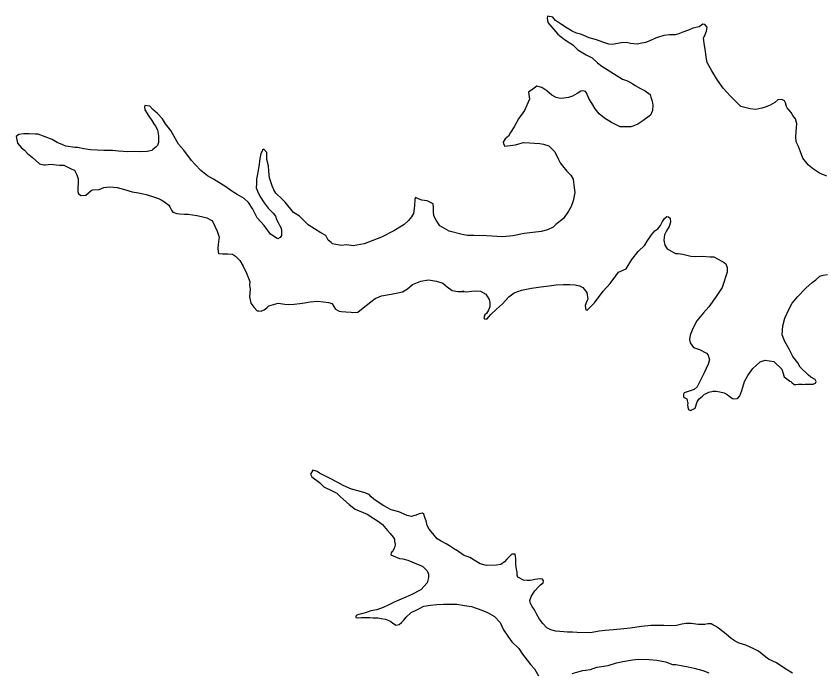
# Model space of a CAD drawing. Extents: x 31699 to 244310, y -8841 to 11474.
# Drawn here: x 147106.1 to 147381.4, y 1702.5 to 1926.1 of the extents above; entities that cross this region are included whole.
import ezdxf

# ---------------------------------------------------------------- set-up
doc = ezdxf.new("R2010")
doc.units = 0
doc.layers.add('R_Draft', color=7, linetype='Continuous')

msp = doc.modelspace()

# ---------------------------------------------------------------- linework, layer by layer
at = {"layer": 'R_Draft'}
for points in [[(147289.93, 1924.6), (147289.1, 1925.77), (147287.29, 1926.12), (147287.18, 1925.38), (147287.36, 1923.92), (147290.05, 1920.73), (147290.74, 1920.01), (147293.05, 1918.21), (147295.84, 1916.29), (147297.63, 1914.61), (147300.47, 1912.96), (147302.5, 1911.88), (147304.28, 1910.2), (147305.78, 1909.11), (147307.62, 1907.89), (147308.84, 1907.13), (147310.67, 1905.98), (147312.78, 1904.64), (147314.46, 1904.02), (147316.36, 1903.01), (147317.17, 1902.5), (147318.93, 1901.42), (147320.56, 1900.66), (147322.19, 1899.38), (147322.42, 1898.51), (147322.93, 1897.13), (147323.16, 1895.8), (147323.02, 1893.93), (147322.34, 1892.3), (147319.73, 1890.42), (147318.03, 1889.31), (147316.38, 1888.66), (147315.66, 1888.37), (147312.06, 1888.4), (147309.09, 1889.84), (147306.65, 1891.31), (147304.87, 1892.79), (147303.55, 1894.49), (147302.36, 1896.45), (147301.38, 1898.09), (147300.52, 1900.01), (147300.18, 1900.46), (147299.3, 1900.7), (147298.64, 1900.55), (147297.4, 1899.78), (147295.76, 1898.86), (147294.38, 1898.36), (147292.85, 1898.18), (147291.59, 1898.07), (147290.18, 1898.43), (147288.76, 1899.12), (147287.05, 1900.68), (147285.35, 1901.83), (147283.61, 1902.24), (147282.3, 1901.2), (147280.8, 1900.16), (147281.07, 1897.83), (147279.39, 1893.97), (147277.34, 1891.11), (147275.89, 1888.4), (147274.62, 1886.42), (147273.99, 1885.2), (147272.82, 1884.23), (147272.18, 1883.15), (147272.27, 1882.61), (147272.69, 1881.83), (147276.34, 1882.2), (147277.46, 1882.63), (147279.05, 1883.01), (147281.25, 1882.95), (147282.85, 1882.86), (147284.65, 1882.65), (147285.86, 1882.48), (147287.67, 1881.93), (147288.5, 1881.09), (147289.73, 1879.86), (147290.94, 1877.29), (147291.58, 1876.11), (147292.41, 1875.06), (147293.79, 1873.24), (147295.16, 1871.94), (147295.94, 1870.49), (147296.29, 1867.63), (147296.54, 1866.04), (147296.19, 1864.23), (147295.96, 1863.15), (147295.28, 1861.2), (147294.4, 1859.57), (147292.68, 1857.11), (147290.14, 1855.03), (147289.16, 1854.21), (147287.19, 1853.28), (147285.08, 1852.68), (147282.29, 1852.4), (147279.31, 1851.98), (147275.46, 1851.26), (147271.88, 1850.89), (147266.41, 1851.2), (147262.14, 1851.34), (147259.94, 1851.34), (147258.13, 1851.62)], [(147382.5, 1871.58), (147379.94, 1872.57), (147377.9, 1873.91), (147376.2, 1875.33), (147374.33, 1877.68), (147373.46, 1879.86), (147372.81, 1881.71), (147372.03, 1883.29), (147371.85, 1884.95), (147372.06, 1886.83), (147372.25, 1889.37), (147371.8, 1891.16), (147370.9, 1892.27), (147370.33, 1893.32), (147368.89, 1894.88), (147368.68, 1895.27), (147368.37, 1896.53), (147368.02, 1897.26), (147367.14, 1897.7), (147365.81, 1897.53), (147364.7, 1896.69), (147363.13, 1895.78), (147361.49, 1895.06), (147360.3, 1894.76), (147358.31, 1894.3), (147356.38, 1894.51), (147353.09, 1895.35), (147349.65, 1898.85), (147347.11, 1901.58), (147345.23, 1904.26), (147343.27, 1907.48), (147341.65, 1910.37), (147341.33, 1912.16), (147341.07, 1914.15), (147340.74, 1916.15), (147340.4, 1918.61), (147340.97, 1919.89), (147341.4, 1920.97), (147341.63, 1922.31), (147340.86, 1923.29), (147340.2, 1923.34), (147338.89, 1922.5), (147336.77, 1921.97), (147335.26, 1921.33), (147333.09, 1920.53), (147332.03, 1920.1), (147330.78, 1919.79), (147328.78, 1919.73), (147326.92, 1919.54), (147324.74, 1918.81), (147324.02, 1918.59), (147322.11, 1917.73), (147320.66, 1917.16), (147318.88, 1916.77), (147317.88, 1916.54), (147315.55, 1916.74), (147314.2, 1917.17), (147312.34, 1917.04), (147309.43, 1916.42), (147308.16, 1916.59), (147306.07, 1917.26), (147303.98, 1918.07), (147301.5, 1918.73), (147300.69, 1919.04), (147299.41, 1919.6), (147298.46, 1919.97), (147297.12, 1920.33), (147295.64, 1921.02), (147293.94, 1922.04), (147291.97, 1923.25), (147289.93, 1924.6)], [(147258.13, 1851.62), (147253.77, 1852.76), (147252.96, 1853.27), (147250.58, 1854.6), (147249.26, 1856.5), (147248.48, 1858.08), (147248.37, 1859.48), (147248.4, 1860.88), (147248.23, 1862.14), (147246.2, 1863.09), (147244.4, 1863.37), (147243.45, 1863.67), (147242.3, 1864.31), (147241.99, 1863.76), (147241.92, 1861.49), (147241.6, 1858.81), (147240.9, 1857.72), (147239.87, 1856.49), (147238.38, 1855.04), (147235.11, 1853.08), (147230.65, 1850.74), (147224.79, 1848.43), (147221.01, 1847.85), (147218.87, 1848.19), (147216.95, 1847.87), (147213.93, 1848.51), (147213.45, 1848.97), (147212.49, 1849.74), (147211.65, 1851.38), (147210.02, 1852.27), (147205.68, 1855.01), (147202.73, 1857.93), (147200.69, 1859.21), (147197.85, 1862.73), (147196.82, 1863.76), (147194.7, 1865.77), (147193.93, 1866.88), (147193.42, 1868.27), (147192.48, 1870.98), (147192.21, 1873.18), (147192.09, 1875.04), (147191.56, 1877.23), (147191.59, 1878.5), (147191.62, 1879.63), (147190.59, 1880.74), (147190.13, 1880.39), (147189.5, 1879.17), (147189.22, 1877.63), (147188.94, 1875.62), (147188.67, 1873.47), (147188.26, 1871.72), (147188.09, 1870.65), (147188.01, 1869.05), (147187.98, 1867.58), (147188.42, 1866.45), (147189.2, 1864.74), (147190.67, 1862.45), (147191.99, 1860.62), (147193.7, 1858.93), (147194.53, 1857.89), (147194.9, 1856.76), (147195.4, 1855.71), (147195.89, 1854.86), (147196.31, 1854.07), (147196.54, 1853.27), (147196.57, 1852.07), (147196.6, 1851.27), (147196.08, 1850.59), (147195.36, 1850.17), (147195.09, 1850.29), (147192.78, 1851.83), (147190.7, 1854.7), (147188.29, 1857.37), (147186.8, 1860.26), (147185.33, 1862.56), (147183.9, 1863.92), (147181.46, 1865.31), (147179.28, 1866.65), (147177.58, 1867.87), (147173.38, 1870.48), (147171.34, 1871.63), (147169.09, 1873.49), (147167.1, 1875.57), (147165.92, 1876.87), (147163.29, 1880.4), (147161.43, 1882.42), (147160.02, 1885.11), (147158.89, 1887.08), (147157.09, 1889.36), (147155.97, 1891.13), (147154.32, 1892.89), (147152.68, 1894.31), (147151.65, 1895.41), (147150.04, 1895.7), (147149.86, 1895.09), (147150.02, 1894.23), (147151.35, 1892.07), (147152.33, 1890.49), (147153.09, 1889.45), (147153.58, 1888.66), (147154.29, 1887.35)], [(147154.29, 1887.35), (147154.44, 1886.62), (147154.62, 1885.29), (147154.65, 1884.28), (147154.62, 1883.08), (147154.49, 1882.68), (147154.31, 1882), (147153.86, 1881.52), (147152.69, 1880.62), (147152.43, 1880.35), (147150.78, 1879.96), (147148.58, 1879.9), (147146.45, 1879.97), (147144.25, 1879.91), (147141.05, 1880.08), (147138.98, 1880.28), (147135.98, 1880.26), (147133.78, 1880.4), (147131.44, 1880.53), (147129.17, 1880.93), (147127.09, 1881.34), (147126.09, 1881.37), (147123.08, 1881.82), (147122.07, 1882.26), (147120.11, 1883), (147118.35, 1884.01), (147113.63, 1885.88), (147112.77, 1885.92), (147110.57, 1885.99), (147108.77, 1885.94), (147107.04, 1885.75), (147106.13, 1885.06), (147106.6, 1882.8), (147107.98, 1881.24), (147109, 1880.4), (147110.03, 1879.3), (147111.67, 1877.94), (147114.07, 1875.81), (147115.54, 1875.45), (147116.14, 1875.4), (147118, 1875.66), (147119.81, 1875.38), (147120.94, 1875.35), (147122.41, 1875.32), (147125.11, 1874), (147126.06, 1873.56), (147126.77, 1872.05), (147127.27, 1870.66), (147127.26, 1868.79), (147127.15, 1868.05), (147127.2, 1866.38), (147127.36, 1865.52), (147128.24, 1864.95), (147129.84, 1865.13), (147131.66, 1866.65), (147132.12, 1866.86), (147134.44, 1867.06), (147136.02, 1867.71), (147138.01, 1867.97), (147140.55, 1867.65), (147143.1, 1866.99), (147145.66, 1866.19), (147147.8, 1865.86), (147149.48, 1865.51), (147150.42, 1865.27), (147152.9, 1864.54), (147154.65, 1863.92), (147155.53, 1863.48), (147156.68, 1862.85), (147158.18, 1861.69), (147158.47, 1861.1), (147159.1, 1859.91), (147159.59, 1859.26), (147160.93, 1858.83), (147161.8, 1858.66), (147163.54, 1858.64), (147164.74, 1858.61), (147166.27, 1858.39), (147167.75, 1858.1), (147169.29, 1857.81), (147171.17, 1857.33), (147172.79, 1856.45), (147173.21, 1855.99), (147173.85, 1854.47), (147174.63, 1852.83), (147175.29, 1850.78), (147175.25, 1850.04), (147174.97, 1848.23), (147174.87, 1847.03), (147174.98, 1845.76), (147175.13, 1845.23), (147176.53, 1845.07), (147178.26, 1845.12), (147179.93, 1844.97), (147180.95, 1844.27), (147182.32, 1842.84), (147183.52, 1840.87), (147184.59, 1838.5), (147185.74, 1835.6), (147185.64, 1834.39), (147185.88, 1833.06)], [(147185.88, 1833.06), (147185.69, 1830.46), (147186.16, 1828.2), (147187.2, 1826.89), (147188.23, 1825.66), (147188.9, 1825.61), (147189.63, 1825.56), (147190.69, 1825.93), (147191.6, 1826.62), (147192.25, 1827.31), (147193.83, 1827.76), (147195.41, 1828.27), (147197.69, 1827.87), (147199.09, 1827.85), (147200.95, 1827.9), (147202.81, 1828.09), (147204.47, 1828.34), (147206.39, 1828.66), (147208.98, 1828.94), (147210.92, 1828.66), (147212.6, 1828.45), (147213.8, 1828.15), (147213.87, 1828.08), (147214.43, 1827.1), (147214.93, 1826.18), (147216.21, 1825.55), (147217.02, 1825.37), (147218.48, 1825.28), (147220.35, 1825.14), (147220.76, 1825.08), (147222.55, 1825.2), (147223.79, 1826.17), (147225.41, 1827.49), (147226.98, 1828.67), (147228.54, 1829.85), (147230.71, 1830.78), (147233.96, 1831.35), (147236.28, 1831.75), (147237.8, 1832.13), (147239.5, 1833.18), (147241.19, 1834.63), (147244.02, 1835.78), (147246.67, 1836.19), (147249.41, 1835.74), (147251.57, 1835.07), (147253, 1833.78), (147254.77, 1832.56), (147256.65, 1832.22), (147258.71, 1832.28), (147258.24, 1832.33), (147259.65, 1832.17), (147261.37, 1832.29), (147263.17, 1832.47), (147264.37, 1832.31), (147266.27, 1831.3), (147267.38, 1829.53), (147267.61, 1828.6), (147267.59, 1827), (147267.16, 1825.85), (147266.46, 1824.76), (147265.88, 1824.28), (147265.57, 1823.2), (147265.78, 1822.94), (147266.58, 1822.83), (147267.94, 1824.4), (147269.88, 1826.2), (147271.89, 1828.06), (147274.09, 1830.39), (147275.91, 1831.72), (147278.42, 1832.66), (147281.79, 1833.42), (147284.97, 1833.85), (147287.76, 1834.2), (147290.22, 1834.54), (147292.75, 1834.62), (147294.81, 1834.61), (147296.68, 1834.46), (147298.15, 1834.17), (147299.3, 1833.61), (147300.62, 1831.91), (147301.02, 1829.65), (147300.64, 1828.91), (147300.09, 1827.42), (147300.26, 1825.96), (147300.73, 1825.91), (147301.38, 1826.39), (147303.26, 1828.32), (147306.27, 1832.34), (147308.59, 1834.95), (147310.51, 1837.54), (147311.47, 1838.84), (147314.04, 1839.92), (147315.94, 1843.18), (147318.12, 1845.85), (147320.39, 1848.05), (147321.22, 1849.34), (147322.68, 1851.59), (147323.84, 1852.96), (147324.82, 1853.59), (147325.72, 1854.75), (147326.48, 1856.11)], [(147326.48, 1856.11), (147327.11, 1857.13), (147327.89, 1857.75), (147328.5, 1857.7), (147329.11, 1857.19), (147329.15, 1855.85), (147328.73, 1854.44), (147327.77, 1852.94), (147327.14, 1851.59), (147326.93, 1849.78), (147327.19, 1847.98), (147328.02, 1846.74), (147330.87, 1845.15), (147331.8, 1845.18), (147333.34, 1844.96), (147336.09, 1844.31), (147337.82, 1844.22), (147340.15, 1844.29), (147342.56, 1844.1), (147343.89, 1844), (147346.39, 1842.74), (147347.48, 1842.11), (147348.02, 1841.72), (147348.53, 1840.47), (147348.44, 1838.86), (147346.8, 1833.61), (147344.69, 1830.47), (147342.2, 1827), (147340.46, 1824.94), (147338.14, 1822.2), (147337.58, 1821.18), (147336.51, 1819.08), (147335.83, 1817.33), (147335.67, 1815.92), (147335.84, 1814.72), (147337.02, 1813.09), (147339.1, 1812.42), (147341.47, 1811.22), (147342.02, 1810.5), (147342.47, 1808.98), (147342.05, 1807.43), (147340.67, 1804.45), (147338.21, 1799.77), (147337.24, 1798.81), (147336.25, 1798.45), (147333.81, 1797.71), (147333.63, 1797.23), (147333.66, 1796.23), (147334.74, 1795.6), (147335.05, 1794.07), (147335, 1793.54), (147335.03, 1792.74), (147335.31, 1792.01), (147335.99, 1791.63), (147337.56, 1792.48), (147338.23, 1794.57), (147339, 1795.59), (147340.04, 1796.55), (147340.75, 1797.18), (147341.08, 1797.39), (147342.2, 1797.89), (147343.66, 1798.2), (147344.72, 1798.23), (147345.99, 1798), (147347.47, 1797.64), (147348.48, 1797.14), (147349.03, 1796.62), (147350.26, 1795.72), (147350.53, 1795.6), (147351.92, 1795.7), (147352.18, 1795.91), (147352.83, 1796.6), (147353.51, 1798.42), (147354.41, 1801.59), (147355.48, 1803.62), (147357.21, 1805.94), (147359.74, 1808.29), (147361.46, 1808.87), (147364.34, 1808.35), (147367.08, 1805.7), (147367.95, 1803.19), (147369.73, 1801.77), (147369.73, 1801.7), (147370.2, 1801.58), (147370.48, 1801.19), (147371.3, 1800.55), (147371.9, 1800.5), (147372.76, 1800.59), (147373.49, 1800.61), (147373.96, 1800.63), (147374.29, 1800.57), (147374.96, 1800.59), (147375.96, 1800.62), (147376.89, 1800.58), (147377.82, 1800.67), (147378.61, 1800.96), (147378.86, 1801.51), (147378.51, 1802.23), (147377.02, 1803.05), (147376.2, 1803.7), (147373.32, 1806.42)], [(147373.32, 1806.42), (147372.54, 1807.93), (147370.88, 1810.02), (147369.61, 1812.52), (147368.13, 1815.21), (147367.26, 1817.45), (147367.44, 1820.53), (147368.09, 1823.09), (147369.6, 1826.34), (147370.67, 1828.3), (147372.6, 1830.5), (147375.31, 1833.38), (147377.46, 1835.31), (147378.76, 1836.22), (147380.12, 1837.46), (147381.18, 1837.83), (147382.7, 1838)], [(147256.27, 1744.01), (147255.94, 1744.14), (147253.83, 1745.48), (147252.75, 1746.18), (147250.99, 1747.06), (147249.63, 1747.89), (147248.11, 1749.71), (147246.93, 1751.21), (147246.23, 1752.39), (147245.85, 1754.05), (147245.48, 1755.18), (147245.05, 1756.3), (147244.64, 1756.62), (147243.45, 1756.38), (147242.53, 1756.02), (147240.81, 1755.51), (147239.4, 1755.86), (147236.57, 1757.05), (147234.01, 1757.84), (147231.44, 1759.17), (147229.88, 1760.12), (147228.05, 1761.4), (147227.09, 1762.18), (147226.47, 1762.96), (147224.98, 1763.58), (147223.03, 1764.19), (147220.48, 1764.85), (147217.58, 1766.1), (147215.55, 1767.18), (147213.12, 1768.44), (147211.09, 1769.52), (147209.53, 1770.34), (147208.71, 1770.85), (147208.04, 1771.1), (147207.24, 1771.27), (147206.48, 1769.91), (147206.97, 1768.99), (147209.56, 1767.13), (147211, 1765.64), (147214.04, 1764.2), (147215.4, 1763.43), (147216.7, 1762.27), (147219.64, 1759.62), (147221.69, 1758.01), (147225.8, 1756.33), (147228.04, 1754.86), (147229.6, 1753.84), (147230.97, 1752.81), (147232.76, 1750.73), (147233.66, 1749.75), (147234.63, 1748.45), (147235.05, 1747.79), (147235.13, 1747.13), (147235.3, 1746), (147235.25, 1745.26), (147234.88, 1744.32), (147234.44, 1743.63), (147234.18, 1743.43), (147233.99, 1743.09), (147233.87, 1742.42), (147234.68, 1742.11), (147236.84, 1741.17), (147237.98, 1741.07), (147239.59, 1740.65), (147241, 1740.09), (147242.62, 1739.4), (147244.11, 1738.78), (147244.72, 1738.46), (147245.74, 1737.49), (147246.22, 1737.04), (147246.66, 1735.85), (147246.69, 1734.72), (147246.21, 1732.9), (147244.02, 1730.5), (147240.74, 1728.8), (147238.11, 1727.72), (147234.95, 1726.29), (147233.12, 1725.37), (147231.28, 1724.45), (147229.1, 1723.72), (147227.05, 1723.32), (147225.73, 1722.88), (147225.6, 1722.74), (147223.81, 1722.36), (147222.95, 1722.13), (147222.3, 1721.85), (147221.97, 1721.57), (147221.92, 1721.03), (147222.39, 1720.91), (147223.78, 1721.09), (147225.58, 1721.07), (147226.65, 1721.04), (147227.78, 1721.01), (147229.38, 1720.92), (147230.52, 1720.75), (147232.06, 1720.46), (147233.21, 1720.03), (147233.82, 1719.72), (147234.5, 1719.13), (147235.04, 1718.75), (147235.59, 1718.43)], [(147370.76, 1702.06), (147368.12, 1703.72), (147365.33, 1705.57), (147362.63, 1706.89), (147361.67, 1707.6), (147359.15, 1709.59), (147357.53, 1710.35), (147354.89, 1711.67), (147352.61, 1712.34), (147351.19, 1713.03), (147349.83, 1713.86), (147348.12, 1715.34), (147347.1, 1716.18), (147345.59, 1717.47), (147344.51, 1718.17), (147343.63, 1718.62), (147343.08, 1718.93), (147341.88, 1718.96), (147340.89, 1718.67), (147338.56, 1718.67), (147336.96, 1718.95), (147336.22, 1719.06), (147334.95, 1719.03), (147334.56, 1719.02), (147333.03, 1718.77), (147331.24, 1718.38), (147329.18, 1718.19), (147326.85, 1718.32), (147324.12, 1718.37), (147322.52, 1718.33), (147319.27, 1717.96), (147315.48, 1717.45), (147313.23, 1717.18), (147309.77, 1716.88), (147308.31, 1716.77), (147306.85, 1716.66), (147304.86, 1716.4), (147301.88, 1715.85), (147297.34, 1715.91), (147295.74, 1716.07), (147294.01, 1716.02), (147292.81, 1716.18), (147291.47, 1716.34), (147290.07, 1716.43), (147288.39, 1716.85), (147287.04, 1717.55), (147285.66, 1718.98), (147284.48, 1720.54), (147283.5, 1722.32), (147282.86, 1723.7), (147282.03, 1724.81), (147281.4, 1725.79), (147281.17, 1726.85), (147281.72, 1728.27), (147282.93, 1730.18), (147284.29, 1731.62), (147284.87, 1732.17), (147285.78, 1732.93), (147285.9, 1733.54), (147285.54, 1734.19), (147284.74, 1734.24), (147282.95, 1733.98), (147282.02, 1733.82), (147281.36, 1733.74), (147280.36, 1733.71), (147279.09, 1733.8), (147277.13, 1734.81), (147276.91, 1735.47), (147276.88, 1736.54), (147276.57, 1738.13), (147276.46, 1739.47), (147276.43, 1740.53), (147276.41, 1741.2), (147276.32, 1741.87), (147276.17, 1742.66), (147275.1, 1742.63), (147273.42, 1740.91), (147272.58, 1740.02), (147271.34, 1739.12), (147269.88, 1738.87), (147266.42, 1738.77), (147264.27, 1739.37), (147260.81, 1741.48), (147258.59, 1742.28), (147256.27, 1744.01)], [(147235.59, 1718.43), (147236.71, 1718.73), (147237.49, 1719.36), (147238.33, 1720.12), (147239.1, 1721.14), (147240.79, 1722.72), (147242.89, 1723.85), (147245.12, 1724.99), (147247.31, 1725.32), (147249.5, 1725.52), (147251.76, 1725.65), (147254.29, 1725.66), (147256.29, 1725.65), (147258.97, 1725.2), (147261.31, 1724.87), (147264.81, 1723.57), (147266.83, 1722.76), (147269.21, 1721.36), (147271.06, 1719.41), (147272.27, 1716.84), (147273.94, 1714.36), (147275.06, 1712.79), (147277.52, 1710.52), (147278.71, 1708.56), (147280.31, 1706.53), (147281.48, 1705.1), (147282.79, 1703.54), (147284.19, 1701.17)], [(147295.69, 1701.98), (147298.01, 1702.65), (147299.26, 1702.95), (147301.85, 1703.36), (147304.02, 1704.16), (147307.87, 1704.74), (147310.78, 1705.56), (147312.96, 1706.09), (147316.21, 1706.66), (147318.26, 1706.92), (147321.86, 1706.76), (147324.53, 1706.57), (147327.48, 1705.92), (147329.84, 1705.06), (147331.04, 1705.03), (147333.32, 1704.63), (147335.19, 1704.28), (147337.21, 1703.81), (147340.16, 1702.96), (147342.25, 1702.15)]]:
    msp.add_lwpolyline(points, dxfattribs=at)

doc.saveas('drawing.dxf')
